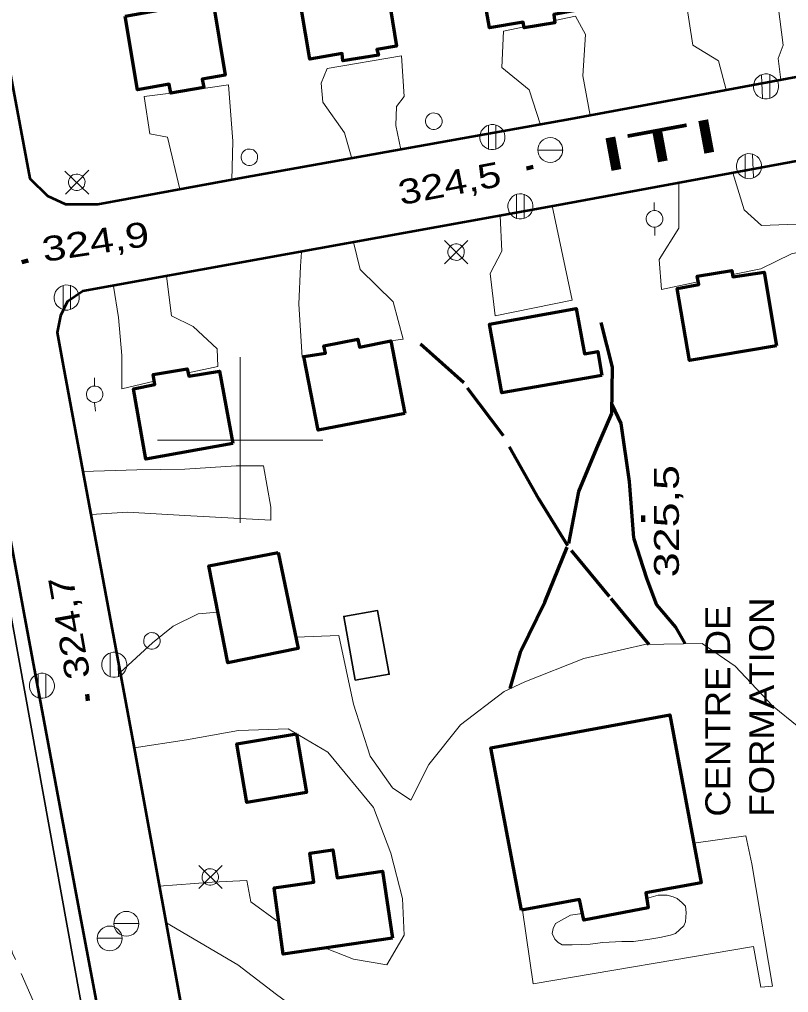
# Model space of a CAD drawing. Extents: x 240591 to 242335, y 5323482 to 5326937.
# Drawn here: x 241173.3 to 241266.2, y 5324733.2 to 5324850.8 of the extents above; entities that cross this region are included whole.
import ezdxf
from ezdxf.enums import TextEntityAlignment as Align

# ---------------------------------------------------------------- set-up
doc = ezdxf.new("R2010")
doc.units = 0
doc.header["$LTSCALE"] = 1.2
doc.linetypes.add('LONG_DASHED', pattern=[7.5, 6, -1.5])
doc.linetypes.add('MEDIUM_DASHED', pattern=[4.5, 3, -1.5])
for name, color, linetype, lineweight in [('19', 7, 'Continuous', 13), ('2', 7, 'Continuous', 13), ('21', 7, 'Continuous', 53), ('22', 7, 'LONG_DASHED', 70), ('3', 7, 'Continuous', 140), ('31', 7, 'Continuous', 70), ('36', 7, 'Continuous', 13), ('61', 7, 'Continuous', 13)]:
    doc.layers.add(name, color=color, linetype=linetype, lineweight=lineweight)

msp = doc.modelspace()

# ---------------------------------------------------------------- linework, layer by layer
at = {"layer": '19'}
for points in [[(241261.6, 5324855.1), (241264.6, 5324855.6), (241265.6, 5324847.7), (241265, 5324846.1), (241265.3, 5324843.5)], [(241258.7, 5324842.3), (241257.8, 5324845.8), (241254.7, 5324847.7), (241253.7, 5324854), (241257.3, 5324854.5)], [(241238, 5324850.7), (241240.5, 5324851.2), (241241.7, 5324849), (241241.4, 5324844), (241242.3, 5324839.2)], [(241236.3, 5324838.1), (241234.9, 5324842.3), (241231.6, 5324845), (241231.8, 5324849.4), (241234.3, 5324849.9)], [(241213.5, 5324834), (241212.6, 5324837.1), (241210, 5324840.8), (241209.8, 5324843.1), (241210.5, 5324844.9), (241219.5, 5324846.4), (241219.8, 5324841.5), (241218.9, 5324840.3), (241218.8, 5324838), (241219.4, 5324835.1)], [(241193.6, 5324842.2), (241198.6, 5324842.9), (241199.1, 5324836.1), (241199, 5324831.4)], [(241192.7, 5324830.3), (241191.2, 5324836.6), (241189.1, 5324837), (241188.4, 5324841.5), (241191.6, 5324841.9)], [(241259.5, 5324832.3), (241260.9, 5324827.8), (241263, 5324825.9), (241268.2, 5324826.1), (241272.8, 5324828.1), (241274.7, 5324831.6), (241274.3, 5324835)], [(241255.3, 5324819.1), (241250.9, 5324818.2), (241250.6, 5324821.8), (241253, 5324825.6), (241253, 5324828.6), (241253, 5324831.1)], [(241237.7, 5324828.3), (241240.1, 5324816.9), (241230.8, 5324815), (241230.2, 5324820.1), (241231.6, 5324822.8), (241231.4, 5324827.1)], [(241213.7, 5324823.9), (241214.5, 5324820.6), (241218.5, 5324816.7), (241219.7, 5324812.2), (241218.2, 5324812)], [(241276.1, 5324822.7), (241275.3, 5324824.5), (241266.6, 5324822.5), (241262.9, 5324820.7), (241259.5, 5324820)], [(241207.7, 5324810.1), (241207.5, 5324810), (241207.1, 5324816.4), (241207.3, 5324821), (241207.4, 5324822.7)], [(241191.1, 5324819.8), (241191.7, 5324815), (241194.3, 5324813.7), (241197.2, 5324811), (241197.3, 5324808.9), (241193.7, 5324808.1)], [(241189.6, 5324807.1), (241185.7, 5324806.2), (241185.7, 5324810.2), (241185.3, 5324814.8), (241184.7, 5324818.6), (241184.7, 5324818.6)], [(241181, 5324796.2), (241187.5, 5324796.4), (241193.3, 5324796.5), (241199.5, 5324796.9), (241202.8, 5324796.9), (241203.7, 5324791.9), (241203.7, 5324790.3), (241193.3, 5324790.9), (241186.4, 5324791.3), (241182, 5324791)], [(241185.5, 5324771.9), (241189.4, 5324775.5), (241191.9, 5324777.5), (241194.9, 5324779), (241197.3, 5324779.2)], [(241206.7, 5324776.2), (241211.9, 5324776.4), (241213.7, 5324768.1), (241215.7, 5324761.8), (241218.4, 5324758), (241220.6, 5324756.5), (241222.8, 5324760.8), (241226.6, 5324765.6), (241231.9, 5324769.6), (241234.4, 5324770.8), (241241.5, 5324773.6), (241248.9, 5324775.3), (241255.8, 5324775.4), (241259.8, 5324772.7), (241264.3, 5324767.9), (241267.5, 5324765.3)], [(241187.2, 5324762.8), (241193.5, 5324763.8), (241199.8, 5324764.9), (241205.8, 5324765.1), (241210.6, 5324762.3), (241216.1, 5324755.6), (241218.2, 5324750.1), (241219.6, 5324744.6), (241219.8, 5324740.2), (241217.7, 5324736.6), (241213.7, 5324737.3), (241210.3, 5324738.6)], [(241254.8, 5324751.3), (241261.1, 5324752.2), (241261.8, 5324748.8), (241264.3, 5324734), (241262.9, 5324733.9), (241262, 5324738.8), (241235.4, 5324734.3), (241234.1, 5324743.2)], [(241204.7, 5324741.7), (241201.3, 5324744.2), (241200.8, 5324746.8), (241196.6, 5324746.6), (241190.2, 5324746.1)], [(241191, 5324741.7), (241199.7, 5324736.6), (241204.4, 5324733), (241208.6, 5324729.9), (241202.9, 5324727.6), (241194.4, 5324725.4)]]:
    msp.add_lwpolyline(points, dxfattribs=at)
at = {"layer": '19', "linetype": 'MEDIUM_DASHED'}
msp.add_lwpolyline([(241182.1, 5324724.6), (241177.1, 5324727.3), (241172.5, 5324738), (241168.4, 5324753.9), (241164.2, 5324771.7), (241161.7, 5324789.3), (241159.8, 5324806.9), (241159.6, 5324813.4), (241160.5, 5324816.3), (241159.6, 5324819.8), (241159.2, 5324830.6)], dxfattribs=at)
at = {"layer": '2'}
msp.add_line((241239.9, 5324742.6), (241241.3, 5324742.8), dxfattribs=at)
msp.add_lwpolyline([(241249.1, 5324744.6), (241250.5, 5324745), (241251.6, 5324745), (241252.3, 5324744.8), (241252.8, 5324744.6), (241253.4, 5324744.1), (241253.8, 5324743.7), (241253.9, 5324742.9), (241253.8, 5324741.8), (241253.6, 5324741.3), (241252.6, 5324740.4), (241252, 5324740.2), (241250.7, 5324739.9), (241249.5, 5324739.7), (241247.5, 5324739.4), (241246.1, 5324739.4), (241243.8, 5324739.3), (241242.3, 5324739.1), (241240.1, 5324739), (241238.9, 5324739), (241238.4, 5324739.3), (241238, 5324739.7), (241237.7, 5324740.4), (241237.8, 5324741), (241238.1, 5324741.6), (241239.9, 5324742.6)], dxfattribs=at)
at = {"layer": '21'}
for points in [[(241184.4, 5324723.6), (241184.3, 5324723.9), (241183.8, 5324726), (241180.3, 5324744.6), (241173.9, 5324779.1), (241167.8, 5324812.1), (241159.6, 5324857.1), (241153.2, 5324892.1), (241146.2, 5324930.7)], [(241283.2, 5324909.1), (241281.1, 5324911.9), (241278.1, 5324913.5), (241273.7, 5324913), (241249.5, 5324908.6), (241202.6, 5324899.9), (241168.3, 5324893.6), (241166.2, 5324892), (241164.7, 5324890), (241164.1, 5324887.4), (241165.7, 5324879.2), (241174.6, 5324831.6), (241176.7, 5324829.5), (241178.9, 5324828.5), (241182.8, 5324828.5), (241200.3, 5324831.7), (241239.9, 5324838.8), (241289.9, 5324848.1), (241291.7, 5324849.9), (241292.5, 5324851.5), (241293.4, 5324855.4)], [(241297.4, 5324832.2), (241295.9, 5324835), (241293.8, 5324837.5), (241290, 5324837.9), (241285.1, 5324837), (241238, 5324828.3), (241181, 5324818), (241179.1, 5324816.7), (241178.3, 5324815), (241177.9, 5324813), (241178.6, 5324809), (241187.1, 5324763.2), (241193.9, 5324725.9)]]:
    msp.add_lwpolyline(points, dxfattribs=at)
at = {"layer": '22', "linetype": 'Continuous', "lineweight": 35}
msp.add_lwpolyline([(241184.1, 5324724.9), (241182.1, 5324724.6), (241172.5, 5324777.8), (241161.8, 5324836.5), (241158.7, 5324853.8), (241141.3, 5324850.8)], dxfattribs=at)
at = {"layer": '22'}
for points in [[(241232.6, 5324770), (241233.9, 5324774.5), (241236.8, 5324780.4), (241239.7, 5324787.5), (241240.9, 5324793.8), (241243.1, 5324799), (241244.9, 5324803.2), (241245, 5324808.8), (241243.6, 5324814.2)], [(241249.4, 5324775.3), (241244.6, 5324781.1), (241239.6, 5324787.2), (241236.1, 5324792.9), (241231.8, 5324800.5), (241227, 5324806.9), (241221.8, 5324811.6)], [(241244.9, 5324804.3), (241246, 5324802), (241247, 5324795), (241247.5, 5324788.2), (241249.1, 5324783.3), (241250.3, 5324780.1), (241252.6, 5324777.4), (241253.7, 5324775.4)]]:
    msp.add_lwpolyline(points, dxfattribs=at)
at = {"layer": '3'}
for p, q in [((241234.6, 5324832.8), (241235.4, 5324833)), ((241173.6, 5324821.5), (241174.4, 5324821.7)), ((241248.7, 5324790.1), (241248.7, 5324790.9)), ((241181.5, 5324769.3), (241181.6, 5324768.5))]:
    msp.add_line(p, q, dxfattribs=at)
at = {"layer": '31'}
for points in [[(241228.5, 5324859), (241238.9, 5324860.7), (241240.5, 5324851.9), (241237.9, 5324851.4), (241238, 5324850.4), (241234.3, 5324849.8), (241234.2, 5324850.5), (241230.1, 5324849.8)], [(241206.9, 5324855.1), (241217.4, 5324856.8), (241218.9, 5324847.6), (241216.5, 5324847.2), (241216.7, 5324846.5), (241212.4, 5324845.8), (241212.3, 5324846.7), (241208.4, 5324846)], [(241186.1, 5324851.2), (241196.7, 5324853.1), (241198.2, 5324844.1), (241195.4, 5324843.6), (241195.6, 5324842.6), (241191.6, 5324841.9), (241191.4, 5324843), (241187.6, 5324842.3)], [(241264.8, 5324811.4), (241254.3, 5324809.6), (241252.8, 5324818.3), (241255.4, 5324818.8), (241255.2, 5324819.8), (241259.4, 5324820.5), (241259.5, 5324819.7), (241263.3, 5324820.3)], [(241243.7, 5324807.8), (241231.6, 5324805.7), (241230.1, 5324814), (241240.6, 5324815.9), (241241.6, 5324810.4), (241243.2, 5324810.7)], [(241219.9, 5324803.2), (241209.4, 5324801.2), (241207.7, 5324810.1), (241210.3, 5324810.5), (241210.1, 5324811.4), (241214.2, 5324812.2), (241214.4, 5324811.2), (241218.2, 5324812)], [(241199.1, 5324799.6), (241188.6, 5324797.7), (241187.1, 5324806.2), (241189.7, 5324806.7), (241189.5, 5324807.9), (241193.6, 5324808.6), (241193.8, 5324807.7), (241197.5, 5324808.3)], [(241204.6, 5324786.4), (241207, 5324774.8), (241198.5, 5324773.1), (241196.2, 5324784.8)], [(241234, 5324743.2), (241230.3, 5324762.8), (241251.9, 5324766.8), (241255.7, 5324746.5), (241249, 5324745.3), (241249.3, 5324743.5), (241241.5, 5324742), (241241, 5324744.5)], [(241206.8, 5324764.5), (241208, 5324757.4), (241200.8, 5324756.2), (241199.6, 5324763.3)], [(241218.4, 5324739.8), (241205.2, 5324737.9), (241204.1, 5324745.9), (241208.9, 5324746.6), (241208.4, 5324750.1), (241211.2, 5324750.5), (241211.7, 5324747.1), (241217.2, 5324747.9)]]:
    msp.add_lwpolyline(points, close=True, dxfattribs=at)
at = {"layer": '31', "lineweight": 35}
msp.add_lwpolyline([(241213.9, 5324771), (241212.5, 5324778.7), (241216.6, 5324779.4), (241218, 5324771.7)], close=True, dxfattribs=at)
at = {"layer": '36'}
for p, q in [((241263, 5324844.1), (241263.1, 5324841.3)), ((241264, 5324841.3), (241264, 5324844.2)), ((241230, 5324838), (241230, 5324835.1)), ((241230.9, 5324835.2), (241230.9, 5324838.1)), ((241236, 5324835), (241239, 5324835)), ((241261, 5324834.5), (241261, 5324831.6)), ((241262, 5324831.7), (241261.9, 5324834.5)), ((241181.7, 5324829.7), (241178.8, 5324832.5)), ((241181.7, 5324832.6), (241178.9, 5324829.7)), ((241233.4, 5324829.7), (241233.4, 5324826.8)), ((241234.3, 5324826.8), (241234.3, 5324829.7)), ((241250, 5324828.7), (241250, 5324827.7)), ((241250.1, 5324824.7), (241250.1, 5324825.7)), ((241227.5, 5324821.3), (241224.7, 5324824.1)), ((241227.5, 5324824.1), (241224.7, 5324821.3)), ((241178.6, 5324818.6), (241178.6, 5324815.8)), ((241179.5, 5324815.8), (241179.5, 5324818.7)), ((241182.4, 5324807.5), (241182.4, 5324806.5)), ((241182.5, 5324803.5), (241182.4, 5324804.5)), ((241184.3, 5324774.3), (241184.3, 5324771.4)), ((241185.3, 5324771.4), (241185.2, 5324774.3)), ((241175.6, 5324771.7), (241175.6, 5324768.8)), ((241176.5, 5324768.9), (241176.5, 5324771.8)), ((241197.8, 5324745.8), (241195, 5324748.6)), ((241197.8, 5324748.6), (241195, 5324745.8)), ((241184.7, 5324741.6), (241187.7, 5324741.6)), ((241182.7, 5324739.8), (241185.7, 5324739.8))]:
    msp.add_line(p, q, dxfattribs=at)
for centre in [(241237.459, 5324835.042), (241186.249, 5324741.552), (241184.229, 5324739.782)]:
    msp.add_circle(centre, 1.5, dxfattribs=at)
for centre, major_axis in [((241263.525, 5324842.717), (-0.703, 1.345)), ((241223.39, 5324838.513), (-0.463, 0.886)), ((241230.465, 5324836.597), (-0.703, 1.345)), ((241201.11, 5324834.163), (-0.463, 0.886)), ((241261.475, 5324833.087), (-0.703, 1.345)), ((241180.252, 5324831.135), (-0.463, 0.886)), ((241233.855, 5324828.227), (-0.703, 1.345)), ((241250.052, 5324826.719), (-0.463, 0.886)), ((241226.082, 5324822.705), (-0.463, 0.886)), ((241179.035, 5324817.217), (-0.703, 1.345)), ((241182.412, 5324805.529), (-0.463, 0.886)), ((241189.332, 5324775.733), (-0.463, 0.886)), ((241184.775, 5324772.847), (-0.703, 1.345)), ((241176.035, 5324770.307), (-0.703, 1.345)), ((241196.382, 5324747.215), (-0.463, 0.886))]:
    msp.add_ellipse(centre, major_axis=major_axis, ratio=0.999959, dxfattribs=at)
at = {"layer": '61'}
for points in [[(241200, 5324810), (241200, 5324800), (241200, 5324790)], [(241190, 5324800), (241200, 5324800), (241210, 5324800)]]:
    msp.add_lwpolyline(points, dxfattribs=at)

# ---------------------------------------------------------------- texts
at = {"layer": '21', "width": 2.4}
msp.add_text('ITI', height=4, rotation=10.509, dxfattribs=at).set_placement((241243.7, 5324832.3))
at = {"layer": '3', "width": 1.25}
msp.add_text('324,5', height=3, rotation=10.85, dxfattribs=at).set_placement((241231.735, 5324830.722), align=Align.RIGHT)
at = {"layer": '3'}
for s, rotation, width, p in [('324,9', 8.727, 1.3, (241176.3, 5324821.5)), ('324,7', 99.979, 1.25, (241181.9, 5324771.4))]:
    msp.add_text(s, height=3, rotation=rotation, dxfattribs=dict(at, width=width)).set_placement(p)
at = {"layer": '3', "width": 1.35}
msp.add_text('325,5', height=3, rotation=90, dxfattribs=at).set_placement((241253, 5324790.2), align=Align.CENTER)
at = {"layer": '31', "width": 1.1}
for s, p in [('FORMATION', (241264.5, 5324754.5)), ('CENTRE DE', (241259.2, 5324754.5))]:
    msp.add_text(s, height=3, rotation=90, dxfattribs=at).set_placement(p)

doc.saveas('drawing.dxf')
